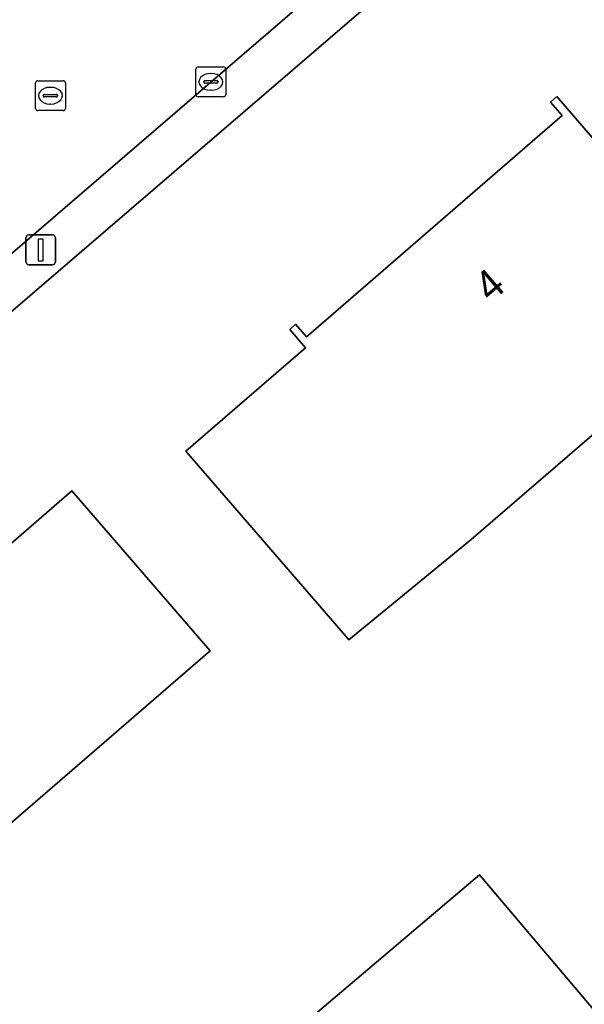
# Model space of a CAD drawing. Extents: x 159352 to 160617, y 385888 to 387323.
# Drawn here: x 160083.14 to 160102.08, y 386419.67 to 386452.69 of the extents above; entities that cross this region are included whole.
import ezdxf

# ---------------------------------------------------------------- set-up
doc = ezdxf.new("R2010")
doc.units = 0
for name, color, linetype in [('IMGEO_Erf', 7, 'Continuous'), ('IMGEO_Kolk', 7, 'Continuous'), ('IMGEO_Lichtmast', 7, 'Continuous'), ('IMGEO_Pand', 7, 'Continuous'), ('IMGEO_Pand_nummerreeks', 7, 'Continuous'), ('IMGEO_Rijbaan_lokaal_open', 7, 'Continuous'), ('IMGEO_Rioolput', 7, 'Continuous'), ('IMGEO_Voetpad_open', 7, 'Continuous')]:
    doc.layers.add(name, color=color, linetype=linetype)

msp = doc.modelspace()

# ---------------------------------------------------------------- linework, layer by layer
at = {"layer": 'IMGEO_Erf'}
msp.add_lwpolyline([(160134.14, 386486.937), (160067.822, 386429.99)], dxfattribs=at)
for points in [[(160108.835, 386447.015), (160110.158, 386445.479), (160098.284, 386435.257), (160094.179, 386431.892), (160094.132, 386431.946), (160088.713, 386438.221), (160092.73, 386441.687), (160092.206, 386442.292), (160092.393, 386442.477), (160092.762, 386442.05), (160092.825, 386442.105), (160097.504, 386446.153), (160101.336, 386449.468), (160100.947, 386449.918), (160101.165, 386450.106), (160102.695, 386448.328), (160105.573, 386450.805)], [(160077.696, 386421.307), (160071.492, 386428.488), (160071.713, 386428.679), (160072.067, 386428.271), (160080.621, 386435.66), (160080.277, 386436.058), (160080.512, 386436.261), (160082.074, 386434.453), (160084.895, 386436.89), (160089.53, 386431.524)], [(160103.688, 386407.835), (160101.262, 386410.702), (160099.395, 386409.122), (160099.177, 386409.38), (160099.992, 386410.07), (160092.701, 386418.683), (160091.842, 386417.955), (160091.664, 386418.165), (160095.481, 386421.396), (160098.568, 386424.01), (160106.213, 386414.98), (160106.626, 386415.329), (160109.095, 386412.412)]]:
    msp.add_lwpolyline(points, close=True, dxfattribs=at)
at = {"layer": 'IMGEO_Kolk'}
for p, q in [((160089.054, 386450.177), (160089.054, 386451.029)), ((160089.129, 386451.103), (160089.981, 386451.103)), ((160090.055, 386451.029), (160090.055, 386450.177)), ((160089.542, 386450.883), (160089.567, 386450.883)), ((160089.313, 386450.597), (160089.313, 386450.609)), ((160089.751, 386450.56), (160089.353, 386450.56)), ((160089.356, 386450.646), (160089.754, 386450.646)), ((160089.797, 386450.609), (160089.797, 386450.597)), ((160089.981, 386450.103), (160089.129, 386450.103)), ((160089.565, 386450.323), (160089.54, 386450.323))]:
    msp.add_line(p, q, dxfattribs=at)
for points in [[(160089.054, 386450.177), (160089.054, 386451.029)], [(160089.129, 386451.103), (160089.981, 386451.103)], [(160090.055, 386451.029), (160090.055, 386450.177)], [(160089.981, 386450.103), (160089.129, 386450.103)]]:
    msp.add_lwpolyline(points, dxfattribs=at)
for centre, radius, start, end in [((160089.131, 386451.027), 0.0765, 91.552, 178.448), ((160089.131, 386451.027), 0.0765, 91.552, 178.448), ((160089.979, 386451.027), 0.0765, 1.552, 88.448), ((160089.979, 386451.027), 0.0765, 1.552, 88.448), ((160089.353, 386450.606), 0.0403, 85.8775, 175.7526), ((160089.35, 386450.596), 0.0366, 178.938, 274.7102), ((160089.754, 386450.603), 0.043, 264.8664, 352.4533), ((160089.758, 386450.608), 0.0386, 1.7309, 96.639), ((160089.131, 386450.179), 0.0765, 181.552, 268.448), ((160089.131, 386450.179), 0.0765, 181.552, 268.448), ((160089.979, 386450.179), 0.0765, 271.552, 358.448), ((160089.979, 386450.179), 0.0765, 271.552, 358.448)]:
    msp.add_arc(centre, radius, start, end, dxfattribs=at)
for centre, major_axis, ratio, start_param, end_param in [((160089.541, 386450.603), (-0.387, 0.002), 0.722429, 4.712389, 7.853982), ((160089.566, 386450.603), (-0.39, 0.002), 0.717154, 1.570796, 4.712389)]:
    msp.add_ellipse(centre, major_axis=major_axis, ratio=ratio, start_param=start_param, end_param=end_param, dxfattribs=at)
at = {"layer": 'IMGEO_Lichtmast'}
for p, q in [((160083.45, 386445.468), (160084.24, 386445.468)), ((160084.24, 386445.468), (160083.45, 386445.468)), ((160083.35, 386444.568), (160083.35, 386445.368)), ((160083.35, 386445.368), (160083.35, 386444.568)), ((160084.34, 386445.368), (160084.34, 386444.568)), ((160084.34, 386444.568), (160084.34, 386445.368)), ((160084.24, 386444.468), (160083.45, 386444.468)), ((160083.45, 386444.468), (160084.24, 386444.468))]:
    msp.add_line(p, q, dxfattribs=at)
msp.add_lwpolyline([(160083.77, 386445.343), (160083.92, 386445.343), (160083.92, 386444.593), (160083.77, 386444.593), (160083.77, 386445.343)], dxfattribs=at)
for centre, start, end in [((160083.45, 386445.368), 90, 180), ((160083.45, 386445.368), 90, 180), ((160084.24, 386445.368), 0, 90), ((160084.24, 386445.368), 360, 90), ((160083.45, 386444.568), 180, 270), ((160083.45, 386444.568), 180, 270), ((160084.24, 386444.568), 270, 0), ((160084.24, 386444.568), 270, 0)]:
    msp.add_arc(centre, 0.1, start, end, dxfattribs=at)
at = {"layer": 'IMGEO_Pand'}
for points in [[(160110.158, 386445.479), (160108.835, 386447.015), (160105.573, 386450.805), (160102.695, 386448.328), (160101.165, 386450.106), (160100.947, 386449.918), (160101.336, 386449.468), (160097.504, 386446.153), (160092.825, 386442.105), (160092.762, 386442.05), (160092.393, 386442.477), (160092.206, 386442.292), (160092.73, 386441.687), (160088.713, 386438.221), (160094.132, 386431.946), (160094.179, 386431.892), (160098.284, 386435.257)], [(160089.53, 386431.524), (160084.895, 386436.89), (160082.074, 386434.453), (160080.512, 386436.261), (160080.277, 386436.058), (160080.621, 386435.66), (160072.067, 386428.271), (160071.713, 386428.679), (160071.492, 386428.488), (160077.696, 386421.307)], [(160091.664, 386418.165), (160091.842, 386417.955), (160092.701, 386418.683), (160099.992, 386410.07), (160099.177, 386409.38), (160099.395, 386409.122), (160101.262, 386410.702), (160103.688, 386407.835), (160109.095, 386412.412), (160106.626, 386415.329), (160106.213, 386414.98), (160098.568, 386424.01), (160095.481, 386421.396)]]:
    msp.add_lwpolyline(points, close=True, dxfattribs=at)
at = {"layer": 'IMGEO_Rijbaan_lokaal_open'}
msp.add_lwpolyline([(160065.675, 386430.056), (160076.889, 386439.705), (160079.849, 386442.253), (160095.477, 386455.701)], dxfattribs=at)
at = {"layer": 'IMGEO_Rioolput'}
for p, q in [((160083.671, 386449.712), (160083.671, 386450.564)), ((160083.746, 386450.638), (160084.598, 386450.638)), ((160084.159, 386450.418), (160084.184, 386450.418)), ((160084.672, 386450.564), (160084.672, 386449.712)), ((160083.93, 386450.132), (160083.93, 386450.144)), ((160084.368, 386450.095), (160083.97, 386450.095)), ((160083.973, 386450.181), (160084.371, 386450.181)), ((160084.414, 386450.144), (160084.414, 386450.132)), ((160084.182, 386449.858), (160084.157, 386449.858)), ((160084.598, 386449.638), (160083.746, 386449.638))]:
    msp.add_line(p, q, dxfattribs=at)
for points in [[(160083.671, 386449.712), (160083.671, 386450.564)], [(160083.746, 386450.638), (160084.598, 386450.638)], [(160084.672, 386450.564), (160084.672, 386449.712)], [(160084.598, 386449.638), (160083.746, 386449.638)]]:
    msp.add_lwpolyline(points, dxfattribs=at)
for centre, radius, start, end in [((160083.748, 386450.562), 0.0765, 91.552, 178.448), ((160083.748, 386450.562), 0.0765, 91.552, 178.448), ((160084.596, 386450.562), 0.0765, 1.552, 88.448), ((160084.596, 386450.562), 0.0765, 1.552, 88.448), ((160083.97, 386450.141), 0.0403, 85.8775, 175.7526), ((160083.967, 386450.131), 0.0366, 178.938, 274.7102), ((160084.371, 386450.138), 0.043, 264.8664, 352.4533), ((160084.375, 386450.143), 0.0386, 1.7309, 96.639), ((160083.748, 386449.714), 0.0765, 181.552, 268.448), ((160083.748, 386449.714), 0.0765, 181.552, 268.448), ((160084.596, 386449.714), 0.0765, 271.552, 358.448), ((160084.596, 386449.714), 0.0765, 271.552, 358.448)]:
    msp.add_arc(centre, radius, start, end, dxfattribs=at)
for centre, major_axis, ratio, start_param, end_param in [((160084.158, 386450.138), (-0.387, 0.002), 0.722429, 4.712389, 7.853982), ((160084.183, 386450.138), (-0.39, 0.002), 0.717154, 1.570796, 4.712389)]:
    msp.add_ellipse(centre, major_axis=major_axis, ratio=ratio, start_param=start_param, end_param=end_param, dxfattribs=at)
at = {"layer": 'IMGEO_Voetpad_open'}
for points in [[(160133.781, 386488.493), (160133.551, 386488.301), (160132.454, 386487.4), (160132.781, 386487.023), (160129.346, 386484.047), (160129.019, 386484.424), (160115.553, 386472.982), (160115.883, 386472.594), (160113.138, 386470.253), (160112.814, 386470.633), (160105.017, 386463.947), (160098.59, 386458.39), (160098.919, 386458.014), (160095.806, 386455.325), (160095.477, 386455.701), (160079.849, 386442.253), (160080.18, 386441.865), (160077.21, 386439.329), (160076.889, 386439.705), (160065.675, 386430.056)], [(160067.822, 386429.99), (160134.14, 386486.937)]]:
    msp.add_lwpolyline(points, dxfattribs=at)

# ---------------------------------------------------------------- texts
at = {"layer": 'IMGEO_Pand_nummerreeks'}
msp.add_text('4', height=1, rotation=40.727, dxfattribs=at).set_placement((160098.936, 386443.176))

doc.saveas('drawing.dxf')
